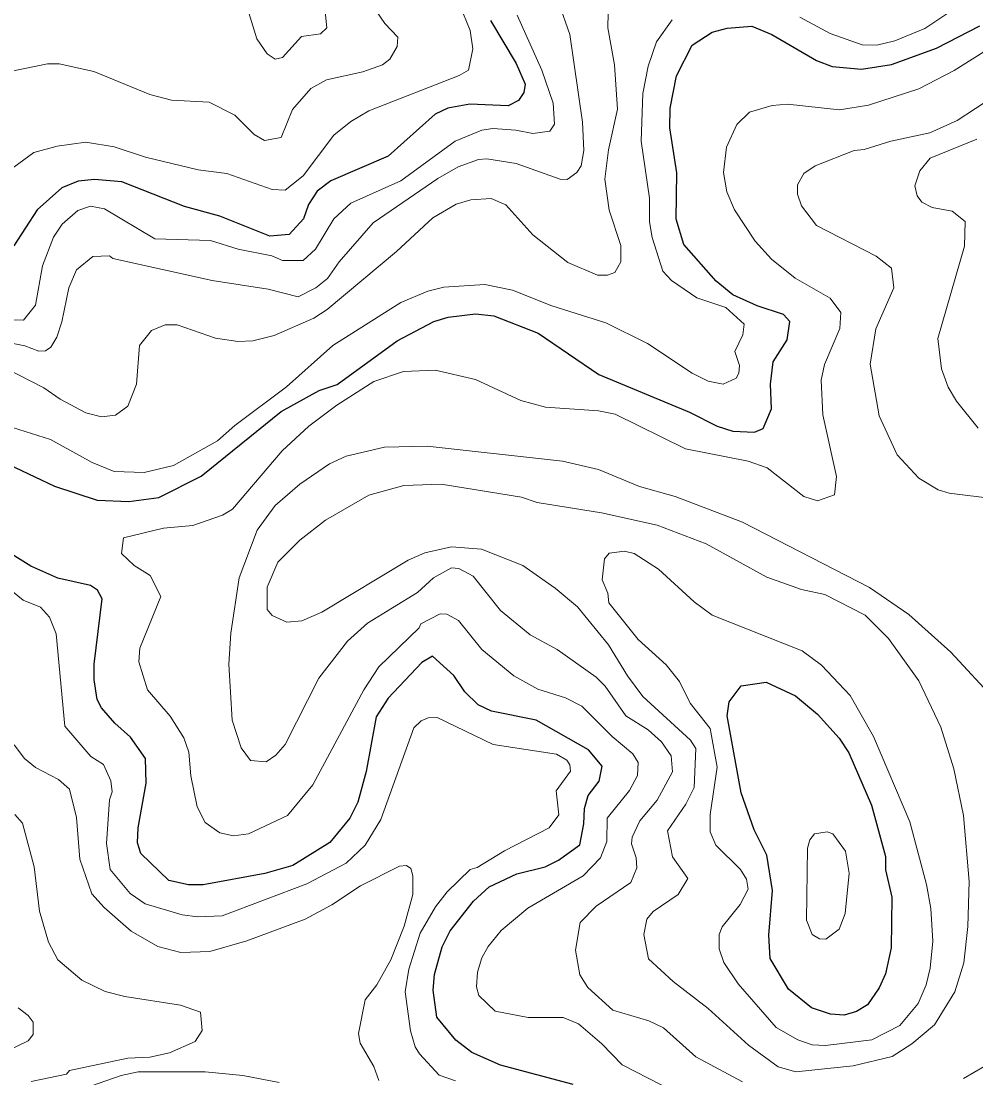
# Model space of a CAD drawing. Extents: x 673.3 to 698.5, y 6984.3 to 7012.3.
# Drawn here: x 683.309 to 684.423, y 6986.171 to 6987.403 of the extents above; entities that cross this region are included whole.
import ezdxf

# ---------------------------------------------------------------- set-up
doc = ezdxf.new("R2010")
doc.units = 0
doc.header["$LTSCALE"] = 0.032
doc.layers.add('1', color=7, linetype='Continuous', lineweight=25)
doc.layers.add('2', color=7, linetype='Continuous', lineweight=13)

msp = doc.modelspace()

# ---------------------------------------------------------------- linework, layer by layer
at = {"layer": '1'}
for points in [[(683.8567, 6987.4038), (683.8865, 6987.3537), (683.8971, 6987.3294), (683.8955, 6987.3197), (683.8894, 6987.3107), (683.8774, 6987.3045), (683.8326, 6987.3061), (683.807, 6987.3014), (683.7921, 6987.2945), (683.737, 6987.2456), (683.6703, 6987.2167), (683.6543, 6987.2048), (683.6442, 6987.1892), (683.6383, 6987.1727), (683.6215, 6987.1542), (683.5993, 6987.1523), (683.5408, 6987.1757), (683.4994, 6987.1869), (683.4265, 6987.2155), (683.3944, 6987.2182), (683.3753, 6987.2165), (683.3563, 6987.2085), (683.3277, 6987.1829), (683.3005, 6987.1411)], [(683.2788, 6986.8932), (683.3478, 6986.8606), (683.3977, 6986.8445), (683.4347, 6986.8429), (683.4694, 6986.8476), (683.5189, 6986.8723), (683.6122, 6986.9478), (683.6565, 6986.9721), (683.6777, 6986.9794), (683.7477, 6987.0302), (683.7904, 6987.0528), (683.8072, 6987.0579), (683.839, 6987.0617), (683.8606, 6987.0594), (683.9121, 6987.0393), (683.9831, 6986.9909), (684.0889, 6986.9469), (684.1212, 6986.9308), (684.1394, 6986.925), (684.1646, 6986.9236), (684.1749, 6986.9278), (684.1846, 6986.9508), (684.1832, 6986.9796), (684.1864, 6987.0056), (684.2027, 6987.0313), (684.2059, 6987.0526), (684.1983, 6987.0611), (684.1678, 6987.0709), (684.1394, 6987.084), (684.1198, 6987.0999), (684.0822, 6987.1426), (684.0733, 6987.1723), (684.074, 6987.2263), (684.066, 6987.2788), (684.0661, 6987.3017), (684.0735, 6987.3394), (684.0918, 6987.3752), (684.1152, 6987.3902), (684.1326, 6987.3949), (684.1616, 6987.3973), (684.185, 6987.3875)], [(684.185, 6987.3875), (684.2371, 6987.3573), (684.2554, 6987.35), (684.2893, 6987.3469), (684.3245, 6987.3525), (684.3772, 6987.3715), (684.4277, 6987.3975)], [(683.8348, 6986.2001), (683.8161, 6986.2147), (683.794, 6986.2415), (683.7898, 6986.2728), (683.7914, 6986.2911), (683.8001, 6986.3233), (683.8095, 6986.3422), (683.8368, 6986.3767), (683.8549, 6986.3932), (683.8872, 6986.4086), (683.9205, 6986.4166), (683.9358, 6986.4244), (683.9607, 6986.4422), (683.9656, 6986.467), (683.9661, 6986.4849), (683.9706, 6986.4999), (683.9834, 6986.5168), (683.9867, 6986.5342), (683.9711, 6986.5531), (683.9098, 6986.5877), (683.8576, 6986.5984), (683.8422, 6986.6057), (683.8267, 6986.621), (683.8137, 6986.6398), (683.7889, 6986.6626), (683.7765, 6986.6552), (683.7372, 6986.6133), (683.7233, 6986.5916), (683.7117, 6986.5279), (683.7019, 6986.4921), (683.6926, 6986.4736), (683.669, 6986.4452), (683.6259, 6986.4184), (683.5932, 6986.409), (683.5215, 6986.3957), (683.5042, 6986.3958), (683.4811, 6986.4006), (683.4486, 6986.4324), (683.4446, 6986.4445), (683.4453, 6986.4621), (683.455, 6986.5143), (683.4542, 6986.543), (683.4365, 6986.5681), (683.4181, 6986.5843), (683.4028, 6986.602), (683.3977, 6986.6117), (683.394, 6986.6348), (683.394, 6986.653), (683.4034, 6986.7293), (683.3979, 6986.7393), (683.3899, 6986.745), (683.3517, 6986.7535), (683.3202, 6986.7672), (683.2782, 6986.7935)], [(683.9532, 6986.1628), (683.8684, 6986.1852), (683.8348, 6986.2001)]]:
    msp.add_lwpolyline(points, dxfattribs=at)
msp.add_lwpolyline([(684.2124, 6986.6163), (684.2382, 6986.5946), (684.2635, 6986.5669), (684.2747, 6986.5495), (684.3011, 6986.4888), (684.3174, 6986.4289), (684.3176, 6986.4133), (684.3248, 6986.3813), (684.324, 6986.3221), (684.3176, 6986.2917), (684.3103, 6986.2754), (684.2964, 6986.2559), (684.2835, 6986.2481), (684.2694, 6986.2435), (684.2534, 6986.245), (684.2311, 6986.2522), (684.2045, 6986.2741), (684.1831, 6986.3096), (684.1815, 6986.337), (684.1856, 6986.389), (684.1789, 6986.4302), (684.1642, 6986.4599), (684.149, 6986.503), (684.1327, 6986.593), (684.1352, 6986.6093), (684.1491, 6986.6278), (684.1781, 6986.6319)], close=True, dxfattribs=at)
at = {"layer": '2'}
for points in [[(683.5607, 6987.4585), (683.5839, 6987.3826), (683.5959, 6987.3648), (683.6054, 6987.3586), (683.6138, 6987.3605), (683.6359, 6987.385), (683.6583, 6987.3884), (683.6658, 6987.3952), (683.6546, 6987.5026)], [(684.2176, 6987.4078), (684.2531, 6987.3886), (684.2904, 6987.3753), (684.3075, 6987.3752), (684.3284, 6987.3803), (684.3634, 6987.3946), (684.4335, 6987.4417)], [(683.9944, 6987.4305), (683.9934, 6987.3951), (684.0014, 6987.352), (684.0048, 6987.3003), (683.9942, 6987.253), (683.9901, 6987.2188), (683.9949, 6987.1825), (684.0088, 6987.1413), (684.0088, 6987.1225), (684.0016, 6987.1101), (683.993, 6987.1067), (683.9816, 6987.1069), (683.9467, 6987.1214), (683.906, 6987.154), (683.8744, 6987.1889), (683.8573, 6987.1962), (683.8335, 6987.1946), (683.8167, 6987.1896), (683.7894, 6987.1738), (683.7468, 6987.1345), (683.6659, 6987.0667), (683.6503, 6987.0568), (683.6043, 6987.0363), (683.5794, 6987.0301), (683.5616, 6987.0293), (683.5359, 6987.0335), (683.4909, 6987.0488), (683.4771, 6987.0488), (683.461, 6987.0423), (683.4471, 6987.0246), (683.4437, 6986.9795), (683.4335, 6986.954), (683.419, 6986.9437), (683.4027, 6986.9414), (683.3846, 6986.9461)], [(683.2352, 6987.0399), (683.3133, 6987.0243), (683.3294, 6987.018), (683.3375, 6987.0186), (683.3435, 6987.0228), (683.3506, 6987.0343), (683.3566, 6987.0524), (683.3644, 6987.0919), (683.3737, 6987.1131), (683.3926, 6987.1286), (683.4122, 6987.1295), (683.4161, 6987.1262), (683.532, 6987.1006), (683.597, 6987.0903), (683.6323, 6987.0814), (683.6529, 6987.0922), (683.6664, 6987.103), (683.68, 6987.1223), (683.7197, 6987.1677), (683.7951, 6987.2194), (683.8189, 6987.2331), (683.8427, 6987.2418), (683.8525, 6987.2426), (683.8867, 6987.2369), (683.9377, 6987.2189), (683.9459, 6987.2185), (683.9575, 6987.2265), (683.9623, 6987.2344), (683.9656, 6987.2522), (683.964, 6987.2853), (683.9493, 6987.3876), (683.9362, 6987.424)], [(683.7225, 6987.4163), (683.7333, 6987.4005), (683.7484, 6987.3845), (683.7478, 6987.3734), (683.7393, 6987.3587), (683.7306, 6987.3523), (683.7076, 6987.344), (683.6652, 6987.3346), (683.647, 6987.3246), (683.6254, 6987.2999), (683.6124, 6987.2675), (683.5929, 6987.2639), (683.5807, 6987.271), (683.5582, 6987.2933), (683.5283, 6987.3085), (683.4845, 6987.3111), (683.459, 6987.3177), (683.3937, 6987.3442), (683.3534, 6987.3534), (683.3395, 6987.3533), (683.2806, 6987.3413)], [(683.2825, 6987.2198), (683.3239, 6987.2499), (683.351, 6987.2573), (683.3845, 6987.2621), (683.4174, 6987.2565), (683.4541, 6987.2444), (683.5153, 6987.2296), (683.5489, 6987.2253), (683.6019, 6987.2066), (683.617, 6987.206), (683.638, 6987.2228), (683.6739, 6987.2701), (683.6936, 6987.286), (683.7146, 6987.2983), (683.8202, 6987.3397), (683.8311, 6987.346), (683.8361, 6987.3708), (683.833, 6987.3923), (683.8209, 6987.4216)], [(683.2987, 6986.929), (683.3433, 6986.915), (683.3918, 6986.8882), (683.4174, 6986.8779), (683.4524, 6986.8768), (683.4867, 6986.8849), (683.5381, 6986.9137), (683.5582, 6986.9314), (683.6187, 6986.9765), (683.6726, 6987.0249), (683.7518, 6987.075), (683.7834, 6987.0882), (683.8023, 6987.0928), (683.8498, 6987.096), (683.8821, 6987.0895), (683.9281, 6987.0711), (683.9912, 6987.0511), (684.0396, 6987.027), (684.0919, 6986.9926), (684.1105, 6986.9832), (684.1282, 6986.9796), (684.1433, 6986.9868), (684.1465, 6986.9924), (684.1472, 6987.0014), (684.1416, 6987.0179), (684.1512, 6987.0372), (684.1527, 6987.0497), (684.131, 6987.0691), (684.0974, 6987.0803), (684.0679, 6987.1006), (684.0578, 6987.1116), (684.0452, 6987.1508), (684.0423, 6987.1691), (684.0423, 6987.1968), (684.0325, 6987.2632), (684.0344, 6987.3188), (684.0406, 6987.3504), (684.0501, 6987.3788), (684.0684, 6987.4047)], [(683.8877, 6987.4099), (683.9165, 6987.3458)], [(684.2978, 6987.3051), (684.3563, 6987.3243), (684.3976, 6987.3457), (684.4877, 6987.4023)], [(683.9165, 6987.3458), (683.9299, 6987.3076), (683.9314, 6987.2828), (683.9258, 6987.2747), (683.906, 6987.272), (683.8861, 6987.2761), (683.8593, 6987.2777), (683.8466, 6987.2759), (683.8153, 6987.2631), (683.7518, 6987.2167), (683.6937, 6987.1907), (683.6739, 6987.1725), (683.6523, 6987.1371), (683.638, 6987.1238), (683.6139, 6987.1238), (683.6013, 6987.1295), (683.5623, 6987.1372), (683.53, 6987.1473), (683.4649, 6987.149), (683.406, 6987.1841), (683.3898, 6987.1871), (683.3749, 6987.1824), (683.3567, 6987.1662), (683.3468, 6987.1511), (683.3338, 6987.1175), (683.3256, 6987.0719), (683.3115, 6987.0544), (683.2808, 6987.0552)], [(684.4439, 6987.3153), (684.4011, 6987.2873), (684.3691, 6987.2728), (684.3238, 6987.2631), (684.2925, 6987.2533), (684.2808, 6987.2524), (684.2353, 6987.2345), (684.2222, 6987.2254), (684.2149, 6987.2122), (684.2149, 6987.2014), (684.2196, 6987.1878), (684.2368, 6987.1649), (684.3067, 6987.1288), (684.3245, 6987.1151), (684.3272, 6987.0922), (684.3061, 6987.0442), (684.2995, 6987.0029), (684.3101, 6986.9429), (684.3313, 6986.8974), (684.3563, 6986.8701), (684.379, 6986.8563), (684.3919, 6986.8525), (684.445, 6986.846)], [(684.0565, 6986.1621), (684.0102, 6986.1857), (683.9864, 6986.2104), (683.9591, 6986.2336), (683.9414, 6986.241), (683.9007, 6986.241), (683.8622, 6986.2483), (683.843, 6986.2667), (683.8403, 6986.2769), (683.8416, 6986.2937), (683.8465, 6986.3104), (683.8539, 6986.3238), (683.8692, 6986.3424), (683.9002, 6986.3683), (683.9646, 6986.4061), (683.985, 6986.4272), (683.9925, 6986.4462), (683.9926, 6986.4736), (684.0188, 6986.5059), (684.028, 6986.5234), (684.029, 6986.5384), (684.0228, 6986.5486), (683.9987, 6986.5687), (683.9632, 6986.6041), (683.944, 6986.6138), (683.912, 6986.6241), (683.884, 6986.6393), (683.8465, 6986.6703), (683.8194, 6986.7041), (683.8058, 6986.7114), (683.798, 6986.7116), (683.7752, 6986.7001), (683.7734, 6986.6954), (683.7264, 6986.6499), (683.7088, 6986.6232), (683.6493, 6986.5122), (683.6197, 6986.4765), (683.5742, 6986.4552), (683.5567, 6986.4527), (683.5409, 6986.4562), (683.5238, 6986.4685), (683.5145, 6986.4867), (683.5068, 6986.5228), (683.5047, 6986.5504), (683.4989, 6986.567), (683.4829, 6986.5925), (683.4562, 6986.6232), (683.4461, 6986.6557), (683.4475, 6986.6717), (683.472, 6986.7319), (683.4595, 6986.7566), (683.4407, 6986.768), (683.426, 6986.7823), (683.4283, 6986.8003), (683.4749, 6986.8119), (683.5094, 6986.8148), (683.544, 6986.8268), (683.5554, 6986.834), (683.6135, 6986.9019), (683.6445, 6986.9306), (683.6771, 6986.955), (683.7204, 6986.9827), (683.755, 6986.9943), (683.792, 6986.9959), (683.8392, 6986.9853), (683.8921, 6986.9606), (683.9207, 6986.9528), (683.9826, 6986.9487), (684.0021, 6986.9446), (684.0843, 6986.9044), (684.1573, 6986.89), (684.1796, 6986.882), (684.2222, 6986.8485), (684.2383, 6986.8436), (684.2581, 6986.8506), (684.2604, 6986.8718), (684.2442, 6986.944), (684.2426, 6986.9843), (684.2462, 6987.0026), (684.2643, 6987.0446), (684.2653, 6987.0632), (684.2529, 6987.0799), (684.2121, 6987.1033), (684.1845, 6987.1256), (684.1653, 6987.1463), (684.1412, 6987.183), (684.1325, 6987.204), (684.1286, 6987.2266), (684.1318, 6987.256), (684.1441, 6987.2825), (684.1588, 6987.297), (684.1853, 6987.3046), (684.2032, 6987.3061), (684.2639, 6987.2997), (684.2978, 6987.3051)], [(684.4104, 6987.1695), (684.3951, 6987.1813), (684.3718, 6987.1857), (684.36, 6987.192), (684.3545, 6987.1994), (684.3518, 6987.2111), (684.3576, 6987.2286), (684.3697, 6987.2433), (684.424, 6987.2653)], [(684.4258, 6986.9282), (684.4003, 6986.96), (684.3905, 6986.9761), (684.3828, 6986.9977), (684.3786, 6987.0331), (684.4095, 6987.1406), (684.4104, 6987.1695)], [(683.3846, 6986.9461), (683.3545, 6986.9621), (683.3353, 6986.9755), (683.2908, 6986.9982)], [(684.4472, 6986.6096), (684.3938, 6986.6671), (684.3449, 6986.711), (684.299, 6986.7425), (684.1507, 6986.8186), (684.0721, 6986.8485), (684.0306, 6986.8604), (683.9826, 6986.8803), (683.9407, 6986.89), (683.7825, 6986.9072), (683.733, 6986.9062), (683.6883, 6986.8958), (683.6687, 6986.8869), (683.6342, 6986.8631), (683.6053, 6986.8381), (683.5844, 6986.8092), (683.5633, 6986.7538), (683.5536, 6986.6894), (683.5512, 6986.6529), (683.5553, 6986.5879), (683.5658, 6986.5554), (683.5766, 6986.5407), (683.595, 6986.5391), (683.6063, 6986.547), (683.6169, 6986.5593), (683.6561, 6986.6367), (683.6896, 6986.68), (683.7132, 6986.701), (683.7716, 6986.7367), (683.7902, 6986.7536), (683.8112, 6986.7653), (683.8196, 6986.7645), (683.8362, 6986.7556), (683.8683, 6986.7155), (683.9027, 6986.6874), (683.9342, 6986.67), (683.9798, 6986.6381), (683.9903, 6986.6275), (684.0146, 6986.5928), (684.0405, 6986.5764), (684.0563, 6986.5625), (684.0674, 6986.546), (684.069, 6986.5274)], [(683.9364, 6986.4773), (683.9331, 6986.5053), (683.95, 6986.5282), (683.9493, 6986.5356), (683.9458, 6986.541), (683.9336, 6986.548), (683.8596, 6986.5592), (683.7944, 6986.5909), (683.784, 6986.5903), (683.7757, 6986.5868), (683.767, 6986.5789), (683.7285, 6986.472), (683.7102, 6986.4418), (683.6883, 6986.4211), (683.6424, 6986.3967), (683.5436, 6986.3596), (683.5151, 6986.3583), (683.4968, 6986.3607), (683.4537, 6986.3735), (683.436, 6986.3855), (683.4127, 6986.4137), (683.4087, 6986.4439), (683.4119, 6986.495), (683.415, 6986.5043), (683.4134, 6986.5169), (683.4051, 6986.5359), (683.3902, 6986.5455), (683.3598, 6986.5806), (683.3499, 6986.6885), (683.3421, 6986.7079), (683.3316, 6986.7196), (683.3114, 6986.7276), (683.261, 6986.7681)], [(683.3008, 6986.5591), (683.3128, 6986.5429), (683.3257, 6986.5327), (683.3527, 6986.5185), (683.3652, 6986.5073), (683.3736, 6986.4741), (683.3775, 6986.4256), (683.3916, 6986.3853), (683.4057, 6986.3692), (683.4374, 6986.3415), (683.4684, 6986.3239), (683.4952, 6986.3167), (683.5291, 6986.3181), (683.5723, 6986.3302), (683.6402, 6986.3555), (683.6714, 6986.3724), (683.7048, 6986.3947), (683.7506, 6986.4174), (683.7587, 6986.4183), (683.7638, 6986.4149), (683.7661, 6986.4062), (683.7661, 6986.3843), (683.756, 6986.3475), (683.7403, 6986.3083), (683.7241, 6986.279), (683.7105, 6986.2616), (683.7027, 6986.2224), (683.7046, 6986.211), (683.7206, 6986.1837), (683.7262, 6986.1676)], [(684.069, 6986.5274), (684.051, 6986.4944), (684.0307, 6986.4704), (684.0219, 6986.4513), (684.0211, 6986.4437), (684.0266, 6986.4272), (684.0275, 6986.4156), (684.0202, 6986.3984), (683.9798, 6986.3708), (683.9613, 6986.3517), (683.9558, 6986.3196), (683.9609, 6986.2907), (683.97, 6986.2758), (683.9993, 6986.2495), (684.0412, 6986.2369), (684.0583, 6986.2289), (684.0963, 6986.1949), (684.1505, 6986.166)], [(683.5201, 6986.2258), (683.5184, 6986.247), (683.4947, 6986.2555), (683.43, 6986.2654), (683.4069, 6986.2714), (683.3798, 6986.2845), (683.3518, 6986.3083), (683.3409, 6986.3287), (683.3304, 6986.365), (683.324, 6986.4166), (683.3106, 6986.4677), (683.3016, 6986.4779)], [(683.8156, 6986.1669), (683.7968, 6986.1736), (683.7736, 6986.1984), (683.7686, 6986.2069), (683.7634, 6986.2256), (683.7572, 6986.271), (683.7614, 6986.2973), (683.7747, 6986.3394), (683.7923, 6986.3699), (683.8061, 6986.3875), (683.8327, 6986.4134), (683.8409, 6986.4159), (683.8728, 6986.4355), (683.9252, 6986.4622), (683.9364, 6986.4773)], [(683.3053, 6986.2522), (683.3173, 6986.2434), (683.3231, 6986.2357), (683.3231, 6986.221), (683.3172, 6986.2139), (683.289, 6986.2001)], [(683.3205, 6986.1665), (683.3617, 6986.175), (683.3652, 6986.1793), (683.4333, 6986.1936), (683.4589, 6986.1946), (683.4821, 6986.1996), (683.5118, 6986.2131), (683.5201, 6986.2258)], [(684.4086, 6986.17), (684.4326, 6986.184)], [(683.6101, 6986.1652), (683.5677, 6986.1733), (683.5236, 6986.1775), (683.4453, 6986.1774), (683.4257, 6986.1733), (683.3552, 6986.149)]]:
    msp.add_lwpolyline(points, dxfattribs=at)
for points in [[(684.4135, 6986.3471), (684.4151, 6986.3995), (684.4087, 6986.4765), (684.3972, 6986.5309), (684.3819, 6986.5795), (684.3564, 6986.6338), (684.3209, 6986.6829), (684.2937, 6986.7101), (684.2469, 6986.7343), (684.2195, 6986.74), (684.1791, 6986.7544), (684.1082, 6986.7935), (684.051, 6986.8151), (683.9863, 6986.8297), (683.9109, 6986.8416), (683.8928, 6986.8477), (683.799, 6986.8631), (683.7553, 6986.8616), (683.7146, 6986.8503), (683.664, 6986.8211), (683.634, 6986.7977), (683.6083, 6986.7722), (683.596, 6986.7429), (683.596, 6986.7168), (683.602, 6986.7098), (683.6191, 6986.702), (683.6364, 6986.7037), (683.6598, 6986.7138), (683.7604, 6986.7743), (683.7801, 6986.7828), (683.8111, 6986.7898), (683.8459, 6986.7873), (683.8943, 6986.7681), (683.9321, 6986.7419), (683.9583, 6986.7199), (683.9943, 6986.6756), (684.0163, 6986.6394), (684.0342, 6986.6155), (684.0898, 6986.5646), (684.096, 6986.5548), (684.0943, 6986.5092), (684.0844, 6986.4899), (684.0633, 6986.4588), (684.0691, 6986.4283), (684.0868, 6986.403), (684.0756, 6986.3844), (684.0464, 6986.3647), (684.0389, 6986.3558), (684.0357, 6986.3378), (684.0411, 6986.3092), (684.0697, 6986.2829), (684.1107, 6986.2516), (684.1576, 6986.2085), (684.1923, 6986.1835), (684.2127, 6986.1775), (684.2798, 6986.1845), (684.3251, 6986.1955), (684.3484, 6986.2102), (684.3746, 6986.2323), (684.3983, 6986.2709), (684.4089, 6986.3049)], [(684.3705, 6986.3682), (684.3655, 6986.396), (684.3458, 6986.4693), (684.3035, 6986.5686), (684.2763, 6986.6167), (684.2428, 6986.6519), (684.2201, 6986.6687), (684.1153, 6986.7102), (684.0941, 6986.7256), (684.0526, 6986.7639), (684.0241, 6986.7822), (684.013, 6986.785), (683.995, 6986.7825), (683.9895, 6986.7759), (683.9869, 6986.7516), (683.9934, 6986.7359), (683.9948, 6986.7247), (684.0288, 6986.6819), (684.0616, 6986.6522), (684.077, 6986.6327), (684.0896, 6986.6076), (684.113, 6986.5781), (684.1212, 6986.5328), (684.1131, 6986.4777), (684.1131, 6986.4574), (684.1197, 6986.4421), (684.1482, 6986.4134), (684.1552, 6986.4023), (684.1571, 6986.3906), (684.148, 6986.3729), (684.1268, 6986.3466), (684.1235, 6986.3378), (684.1236, 6986.321), (684.1287, 6986.3051), (684.1455, 6986.2803), (684.19, 6986.2293), (684.2152, 6986.2151), (684.2321, 6986.2092), (684.2473, 6986.2084), (684.3017, 6986.2148), (684.3343, 6986.2318), (684.3557, 6986.2572), (684.3649, 6986.279), (684.3696, 6986.2985), (684.3728, 6986.3299)], [(684.2263, 6986.4383), (684.2292, 6986.448), (684.2346, 6986.4551), (684.2496, 6986.4575), (684.2559, 6986.4552), (684.2709, 6986.4348), (684.2751, 6986.4093), (684.2703, 6986.3621), (684.2634, 6986.3441), (684.2479, 6986.3322), (684.2404, 6986.3329), (684.2319, 6986.3379), (684.2255, 6986.3545)]]:
    msp.add_lwpolyline(points, close=True, dxfattribs=at)

doc.saveas('drawing.dxf')
